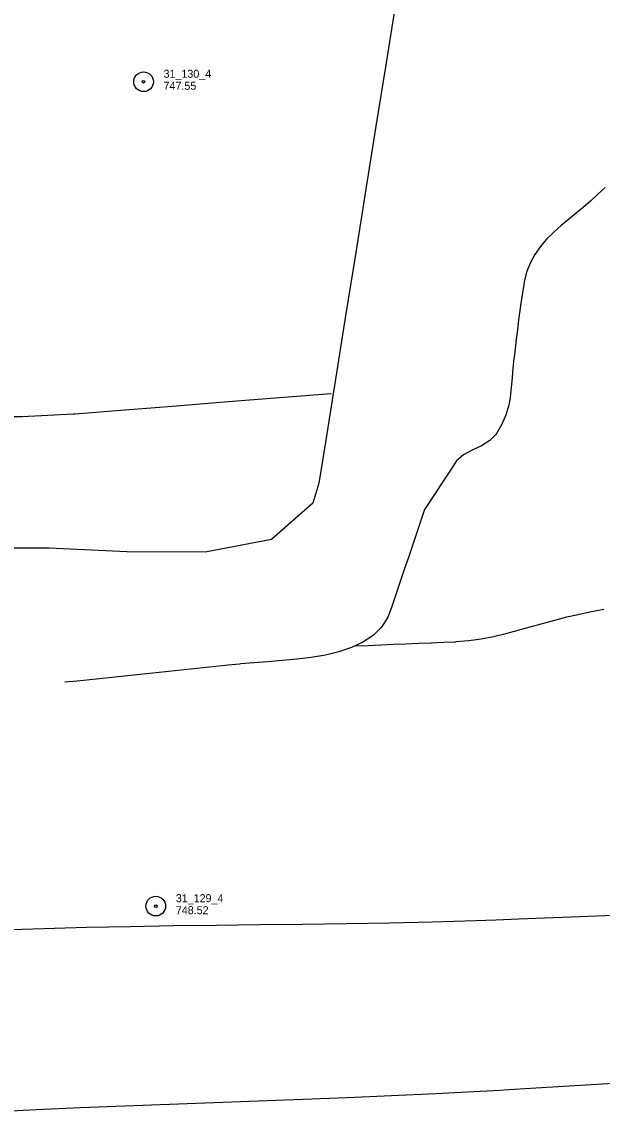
# Model space of a CAD drawing. Extents: x 589250 to 1188077, y 162953 to 363065.
# Drawn here: x 593339 to 593774, y 171920 to 172738 of the extents above; entities that cross this region are included whole.
import ezdxf

# ---------------------------------------------------------------- set-up
doc = ezdxf.new("R2010")
doc.units = 0
doc.layers.add('E_DRN_DrainTile', color=7, linetype='Continuous')
doc.layers.add('E_MAP_PassPoints', color=7, linetype='Continuous')

msp = doc.modelspace()

# ---------------------------------------------------------------- linework, layer by layer
at = {"layer": 'E_DRN_DrainTile'}
for points in [[(593619.18, 172754.55), (593611.61, 172707.12), (593604.04, 172659.7), (593596.46, 172612.27), (593588.89, 172564.84), (593581.32, 172517.42), (593573.75, 172469.99), (593566.18, 172422.56), (593561.28, 172391.88), (593556.68, 172376.79), (593525.79, 172349.75), (593476.09, 172340.09), (593417.3, 172340.37), (593359.15, 172343.14), (593332.7, 172343.11)], [(593775.8, 172613.52), (593770.36, 172608.57), (593770.04, 172608.26), (593765.08, 172603.61), (593759.62, 172598.89), (593754.05, 172594.31), (593748.44, 172589.74), (593742.88, 172585.09), (593737.43, 172580.23), (593732.16, 172575.06), (593730.42, 172573.21), (593727.23, 172569.46), (593723, 172563.37), (593719.54, 172556.87), (593716.93, 172550.03), (593715.22, 172542.95), (593715.18, 172542.74), (593714.05, 172535.76), (593712.96, 172528.56), (593711.93, 172521.37), (593710.96, 172514.17), (593710.03, 172506.97), (593709.15, 172499.76), (593708.29, 172492.55), (593707.56, 172486.35), (593707.45, 172485.33), (593706.7, 172478.1), (593706.03, 172470.87), (593705.35, 172463.64), (593704.58, 172456.41), (593704.52, 172455.88), (593703.32, 172449.27), (593701.16, 172442.35), (593698.16, 172435.66), (593694.37, 172429.22), (593693.85, 172428.45), (593689.4, 172423.77), (593683.08, 172419.88), (593676.25, 172416.66), (593669.74, 172413.18), (593664.4, 172408.52), (593663.37, 172407.11), (593660.36, 172402.5), (593656.39, 172396.41), (593652.42, 172390.33), (593648.45, 172384.24), (593644.48, 172378.15), (593640.51, 172372.07), (593640.51, 172372.07), (593640.51, 172372.07)], [(593775.8, 172613.52), (593770.36, 172608.57), (593770.04, 172608.26), (593765.08, 172603.61), (593759.62, 172598.89), (593754.05, 172594.31), (593748.44, 172589.74), (593742.88, 172585.09), (593737.43, 172580.23), (593732.16, 172575.06), (593730.42, 172573.21), (593727.23, 172569.46), (593723, 172563.37), (593719.54, 172556.87), (593716.93, 172550.03), (593715.22, 172542.95), (593715.18, 172542.74), (593714.05, 172535.76), (593712.96, 172528.56), (593711.93, 172521.37), (593710.96, 172514.17), (593710.03, 172506.97), (593709.15, 172499.76), (593708.29, 172492.55), (593707.56, 172486.35), (593707.45, 172485.33), (593706.7, 172478.1), (593706.03, 172470.87), (593705.35, 172463.64), (593704.58, 172456.41), (593704.52, 172455.88), (593703.32, 172449.27), (593701.16, 172442.35), (593698.16, 172435.66), (593694.37, 172429.22), (593693.85, 172428.45), (593689.4, 172423.77), (593683.08, 172419.88), (593676.25, 172416.66), (593669.74, 172413.18), (593664.4, 172408.52), (593663.37, 172407.11), (593660.36, 172402.5), (593656.39, 172396.41), (593652.42, 172390.33), (593648.45, 172384.24), (593644.48, 172378.15), (593640.51, 172372.07), (593640.51, 172372.07), (593640.51, 172372.07)], [(593570.42, 172458.92), (593531.83, 172455.86), (593493.25, 172452.8), (593454.66, 172449.74), (593416.07, 172446.68), (593378.42, 172443.69), (593377.49, 172443.61), (593338.86, 172441.74), (593300.16, 172441.62)], [(593640.51, 172372.07), (593637.46, 172363.09), (593634.41, 172354.12), (593631.36, 172345.14), (593628.31, 172336.17), (593625.26, 172327.2), (593622.21, 172318.22), (593619.16, 172309.25), (593616.1, 172300.27), (593614.61, 172295.88), (593612.82, 172291.49), (593608.08, 172283.96), (593601.84, 172277.73), (593594.33, 172272.67), (593585.74, 172268.62), (593576.28, 172265.45), (593566.15, 172263.03), (593555.56, 172261.22), (593544.71, 172259.87), (593533.8, 172258.84), (593523.04, 172258.01), (593512.63, 172257.23), (593502.78, 172256.35), (593501.85, 172256.26), (593493.35, 172255.37), (593483.93, 172254.38), (593474.5, 172253.39), (593465.07, 172252.41), (593455.64, 172251.42), (593446.22, 172250.43), (593436.79, 172249.45), (593427.36, 172248.46), (593417.93, 172247.47), (593408.51, 172246.49), (593399.08, 172245.5), (593389.65, 172244.51), (593380.22, 172243.53), (593370.8, 172242.54), (593370.8, 172242.54), (593370.8, 172242.54)], [(593588.79, 172269.83), (593598.22, 172270.24), (593607.65, 172270.64), (593617.08, 172271.04), (593626.51, 172271.44), (593635.94, 172271.85), (593645.38, 172272.25), (593654.81, 172272.65), (593663.37, 172273.02), (593664.24, 172273.06), (593673.62, 172273.84), (593682.92, 172275.19), (593692.17, 172277), (593701.36, 172279.17), (593710.53, 172281.58), (593719.68, 172284.14), (593728.82, 172286.73), (593737.98, 172289.25), (593747.16, 172291.59), (593755.53, 172293.48), (593756.38, 172293.66), (593765.62, 172295.58), (593774.87, 172297.5)], [(593937.66, 172073.4), (593905.31, 172072.18), (593872.96, 172070.97), (593840.61, 172069.76), (593808.26, 172068.54), (593775.9, 172067.33), (593743.55, 172066.12), (593711.2, 172064.9), (593693.85, 172064.25), (593678.85, 172063.72), (593646.49, 172062.77), (593614.12, 172062.04), (593581.75, 172061.47), (593549.37, 172061.02), (593517, 172060.62), (593484.62, 172060.24), (593452.24, 172059.81), (593419.87, 172059.28), (593387.5, 172058.6), (593355.14, 172057.72), (593322.79, 172056.58)], [(593948.33, 171951.49), (593915.07, 171949.51), (593881.81, 171947.53), (593848.55, 171945.55), (593815.29, 171943.57), (593782.04, 171941.59), (593748.78, 171939.61), (593715.52, 171937.63), (593692.32, 171936.25), (593682.26, 171935.67), (593648.99, 171933.89), (593615.71, 171932.32), (593582.42, 171930.92), (593549.13, 171929.64), (593515.83, 171928.43), (593482.53, 171927.25), (593449.23, 171926.06), (593415.94, 171924.8), (593382.65, 171923.42), (593349.37, 171921.9), (593316.1, 171920.17)]]:
    msp.add_lwpolyline(points, dxfattribs=at)
at = {"layer": 'E_MAP_PassPoints'}
for centre, radius in [((593429.88, 172692.93), 7.38), ((593429.88, 172692.93), 7.38), ((593429.88, 172692.93), 0.945), ((593429.88, 172692.93), 0.945), ((593439.08, 172074.68), 7.38), ((593439.08, 172074.68), 7.38), ((593439.08, 172074.68), 0.945), ((593439.08, 172074.68), 0.945)]:
    msp.add_circle(centre, radius, dxfattribs=at)

# ---------------------------------------------------------------- texts
for s, p in [('31_130_4', (593444.88, 172695.92)), ('31_130_4', (593444.88, 172695.92)), ('747.55', (593444.88, 172686.92)), ('747.55', (593444.88, 172686.92)), ('31_129_4', (593454.08, 172077.66)), ('31_129_4', (593454.08, 172077.66)), ('748.52', (593454.08, 172068.66)), ('748.52', (593454.08, 172068.66))]:
    msp.add_text(s, height=6, dxfattribs=at).set_placement(p)

doc.saveas('drawing.dxf')
